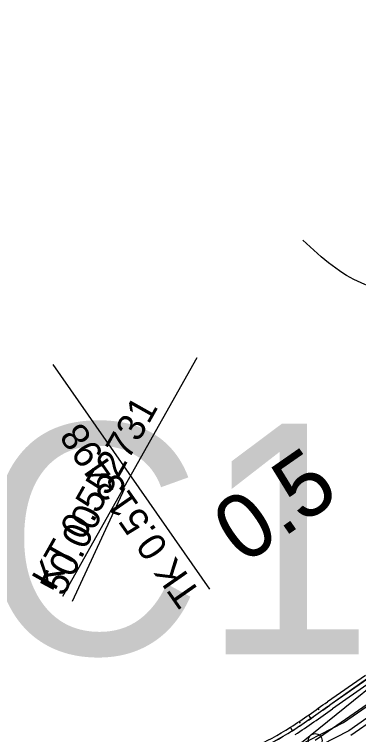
# Model space of a CAD drawing. Extents: x -495905 to -478420, y -1113297 to -1107716.
# Drawn here: x -479695.3 to -479658, y -1112804.5 to -1112726.4 of the extents above; entities that cross this region are included whole.
import ezdxf

# ---------------------------------------------------------------- set-up
doc = ezdxf.new("R2010")
doc.units = 0
for name, color, linetype in [('03_PC_POPIS_NÁVRH', 7, 'Continuous'), ('2D_VRSTEVNICE', 7, 'Continuous'), ('C1_HATCH_SLOPE_R', 7, 'Continuous'), ('C1_HECTOMETRY', 7, 'Continuous'), ('C1_HLBODY', 7, 'Continuous'), ('C1_HRANA_TELESO', 7, 'Continuous'), ('C1_KORUNA', 7, 'Continuous'), ('C1_OSA', 7, 'Continuous'), ('C1_PRIKOP', 7, 'Continuous'), ('C1_STANICENI', 7, 'Continuous'), ('C1_VOZOVKA', 7, 'Continuous'), ('C1_ZPEVKRAJ', 7, 'Continuous'), ('ODVODNĚNÍ PLOŠNÉ', 7, 'Continuous'), ('zamereni', 7, 'Continuous')]:
    doc.layers.add(name, color=color, linetype=linetype)

msp = doc.modelspace()

# ---------------------------------------------------------------- linework, layer by layer
at = {"layer": '2D_VRSTEVNICE'}
for points in [[(-479634.444, -1112742.924), (-479635.043, -1112744.427), (-479635.175, -1112744.763), (-479636.337, -1112747.726), (-479654.466, -1112760.532), (-479664.053, -1112750.889)], [(-479665.117, -1112836.404), (-479652.209, -1112829.191), (-479643.326, -1112820.881), (-479640.17, -1112806.702), (-479637.867, -1112800.949), (-479634.727, -1112799.079), (-479629.976, -1112791.104), (-479631.295, -1112789.645)]]:
    msp.add_open_spline(points, degree=2, dxfattribs=at)
at = {"layer": 'C1_HATCH_SLOPE_R'}
for p, q in [((-479662.287, -1112801.826), (-479662.412, -1112801.647)), ((-479663.183, -1112802.727), (-479663.436, -1112802.363)), ((-479662.158, -1112802.012), (-479662.16, -1112802.008)), ((-479664.324, -1112803.246), (-479664.445, -1112803.068)), ((-479664.196, -1112803.431), (-479664.199, -1112803.427)), ((-479665.172, -1112804.076), (-479665.407, -1112803.706))]:
    msp.add_line(p, q, dxfattribs=at)
at = {"layer": 'C1_HLBODY'}
for p, q in [((-479690.078, -1112789.499), (-479675.515, -1112763.614)), ((-479674.149, -1112788.733), (-479691.126, -1112764.364))]:
    msp.add_line(p, q, dxfattribs=at)
msp.add_circle((-479662.716, -1112805.144), 0.75, dxfattribs=at)
at = {"layer": 'C1_HRANA_TELESO'}
msp.add_line((-479657.277, -1112798.084), (-479661.388, -1112800.93), dxfattribs=at)
for centre, radius, start, end in [((-479718.487, -1112722.593), 96.938, 303.20058, 306.0878), ((-479682.806, -1112776.471), 32.319, 294.38736, 302.57251)]:
    msp.add_arc(centre, radius, start, end, dxfattribs=at)
at = {"layer": 'C1_KORUNA'}
msp.add_line((-479657.029, -1112798.44), (-479661.132, -1112801.298), dxfattribs=at)
for centre, radius, start, end in [((-479718.8, -1112721.752), 98.25, 303.08128, 305.94089), ((-479682.723, -1112776.425), 32.75, 294.21995, 302.40506)]:
    msp.add_arc(centre, radius, start, end, dxfattribs=at)
at = {"layer": 'C1_OSA'}
msp.add_line((-479600.673, -1112761.92), (-479662.716, -1112805.144), dxfattribs=at)
at = {"layer": 'C1_PRIKOP'}
msp.add_line((-479657.035, -1112798.431), (-479661.138, -1112801.29), dxfattribs=at)
for centre, radius, start, end in [((-479718.788, -1112721.769), 98.22, 303.08104, 305.94128), ((-479682.723, -1112776.425), 32.74, 294.21995, 302.40506)]:
    msp.add_arc(centre, radius, start, end, dxfattribs=at)
at = {"layer": 'C1_STANICENI'}
msp.add_line((-479689.036, -1112790.032), (-479683.354, -1112777.786), dxfattribs=at)
at = {"layer": 'C1_VOZOVKA'}
for p, q in [((-479656.744, -1112798.85), (-479660.846, -1112801.708)), ((-479654.743, -1112801.722), (-479658.845, -1112804.58))]:
    msp.add_line(p, q, dxfattribs=at)
msp.add_arc((-479719.367, -1112720.929), 99.75, 303.0928, 305.92173, dxfattribs=at)
at = {"layer": 'C1_ZPEVKRAJ'}
for p, q in [((-479656.744, -1112798.85), (-479660.846, -1112801.708)), ((-479654.743, -1112801.722), (-479658.845, -1112804.58))]:
    msp.add_line(p, q, dxfattribs=at)
msp.add_arc((-479719.367, -1112720.929), 99.75, 303.0928, 305.92173, dxfattribs=at)
at = {"layer": 'ODVODNĚNÍ PLOŠNÉ'}
msp.add_lwpolyline([(-479673.02, -1112812.457), (-479642.057, -1112787.469), (-479601.868, -1112767.176), (-479565.029, -1112748.022), (-479528.044, -1112731.675), (-479483.883, -1112713.831), (-479448.527, -1112693.6), (-479412.097, -1112671.884), (-479383.547, -1112656.728), (-479345.354, -1112655.195), (-479317.773, -1112651.965), (-479280.526, -1112641.993), (-479243.315, -1112619.799), (-479213.827, -1112600.098), (-479257.968, -1112564.736)], dxfattribs=at)
at = {"layer": 'zamereni'}
for p, q in [((-479659.65, -1112803.2), (-479643.28, -1112791.78)), ((-479642.43, -1112792.38), (-479659.07, -1112804.09)), ((-479672.06, -1112809.51), (-479659.65, -1112803.2)), ((-479659.07, -1112804.09), (-479671.56, -1112810.45))]:
    msp.add_line(p, q, dxfattribs=at)

# ---------------------------------------------------------------- texts
at = {"layer": '03_PC_POPIS_NÁVRH'}
msp.add_text('C1', height=25, dxfattribs=at).set_placement((-479699.12, -1112795.79))
at = {"layer": 'C1_HECTOMETRY'}
msp.add_text('0.5', height=7, rotation=34.81763, dxfattribs=at).set_placement((-479670.503, -1112786.185))
at = {"layer": 'C1_HLBODY'}
for s, height, rotation, p in [('KT 0.552731', 2.999, 60.63783, (-479690.95, -1112789.009)), ('TK 0.513498', 3, 124.86326, (-479674.969, -1112789.306))]:
    msp.add_text(s, height=height, rotation=rotation, dxfattribs=at).set_placement(p)
at = {"layer": 'C1_STANICENI'}
msp.add_text('50.00', height=3, rotation=65.10929, dxfattribs=at).set_placement((-479689.944, -1112789.612))

doc.saveas('drawing.dxf')
